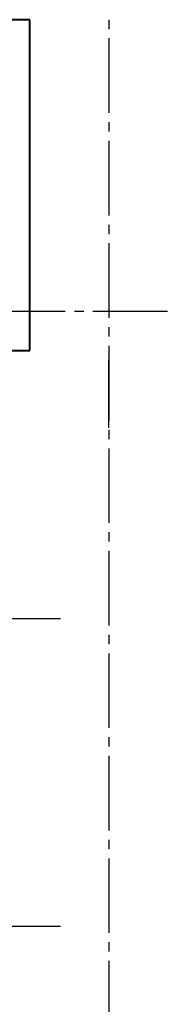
# Model space of a CAD drawing. Header units: millimetres. Extents: x 40580 to 1168286, y -220995 to 81020.
# Tile 382 of 419: x 979920 to 981509, y -104058 to -93491. Entities that reach past the tile are written whole.
import ezdxf

# ---------------------------------------------------------------- set-up
doc = ezdxf.new("R2010")
doc.units = ezdxf.units.MM
doc.linetypes.add('______5', pattern=[1100, 800, -100, 100, -100])
doc.linetypes.add('CENTER', pattern=[2, 1.25, -0.25, 0.25, -0.25])
for name, color, linetype, lineweight in [('Standard', 7, 'Continuous', 25), ('ОСИ', 7, 'CENTER', 15), ('Основная', 7, 'Continuous', 40)]:
    doc.layers.add(name, color=color, linetype=linetype, lineweight=lineweight)

msp = doc.modelspace()

# ---------------------------------------------------------------- linework, layer by layer
at = {"layer": 'Standard', "color": 251, "linetype": 'Continuous', "lineweight": -3, "true_color": 0x656565, "transparency": 33554687}
msp.add_line((980878.7, -97870.1), (980878.7, -97141.1), dxfattribs=at)
at = {"layer": 'ОСИ', "color": 8, "linetype": '______5', "lineweight": -3, "transparency": 33554687}
for p, q in [((980878.7, -88191.1), (980878.7, -121631.1)), ((981508.7, -96621.1), (971678.1, -96621.1)), ((980358.7, -99921.1), (971678.1, -99921.1)), ((980358.7, -103221.1), (971678.1, -103221.1))]:
    msp.add_line(p, q, dxfattribs=at)
at = {"layer": 'Основная', "transparency": 33554687}
for p, q in [((980028.7, -93491.1), (973718.7, -93491.1)), ((980028.7, -97041.1), (980028.7, -93491.1)), ((973718.7, -97041.1), (980028.7, -97041.1))]:
    msp.add_line(p, q, dxfattribs=at)

doc.saveas('drawing.dxf')
